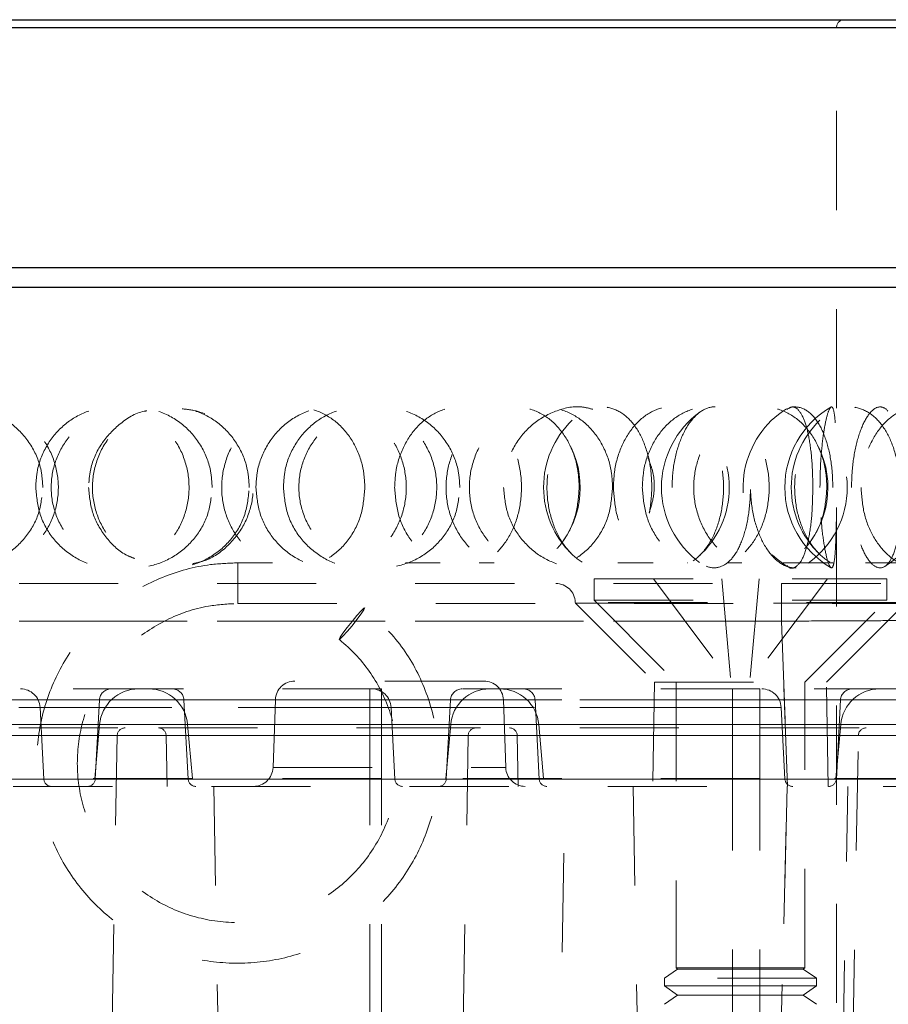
# Model space of a CAD drawing. Header units: inches. Extents: x 220 to 877, y 4 to 174.
# Tile 416 of 656: x 455.293 to 456.17, y 137.717 to 138.711. Entities that reach past the tile are written whole.
import ezdxf

# ---------------------------------------------------------------- set-up
doc = ezdxf.new("R2010")
doc.units = ezdxf.units.IN
doc.header["$LTSCALE"] = 0.5
doc.header["$MEASUREMENT"] = 0
doc.linetypes.add('HIDDEN', pattern=[0.225, 0.15, -0.075])
doc.layers.add('DSS-M-S', color=53, linetype='Continuous')
doc.layers.add('SVD-M-S', color=8, linetype='Continuous')

msp = doc.modelspace()

# ---------------------------------------------------------------- linework, layer by layer
at = {"layer": 'DSS-M-S', "linetype": 'Continuous', "lineweight": 25}
for p, q in [((454.18787, 138.71072), (456.20337, 138.71072)), ((454.17999, 138.70285), (456.21124, 138.70285)), ((453.65312, 138.46072), (456.73812, 138.46072)), ((453.63312, 138.44072), (456.75812, 138.44072))]:
    msp.add_line(p, q, dxfattribs=at)
at = {"layer": 'DSS-M-S', "linetype": 'HIDDEN', "lineweight": 18}
for p, q in [((456.11706, 138.70285), (454.27418, 138.70285)), ((456.21124, 138.70285), (454.43044, 138.70285)), ((456.36706, 138.70285), (454.52418, 138.70285)), ((456.21124, 138.70285), (455.19562, 138.70285)), ((456.46124, 138.70285), (455.44562, 138.70285)), ((456.11749, 134.7186), (456.11749, 138.70285)), ((456.75812, 138.44072), (453.88489, 138.44072)), ((456.25768, 138.44072), (454.13355, 138.44072)), ((456.50768, 138.44072), (454.38355, 138.44072)), ((456.75812, 138.44072), (455.19562, 138.44072)), ((457.00812, 138.44072), (455.44562, 138.44072)), ((456.05241, 138.17085), (456.05753, 138.16634)), ((456.05753, 138.16634), (456.06713, 138.15943))]:
    msp.add_line(p, q, dxfattribs=at)
for centre, radius, start, end in [((456.12537, 138.70285), 0.00787, 90, 180), ((456.15906, 138.23885), 0.09375, 120.36347, 180), ((456.03458, 138.23885), 0.09375, 125.68549, 180), ((456.11695, 138.23885), 0.09375, 122.22821, 216.89564), ((456.03458, 138.23885), 0.09375, 305.28656, 54.85423), ((456.11695, 138.23885), 0.09375, 301.91663, 58.05065), ((455.91554, 138.23885), 0.09375, 133.78804, 180), ((455.91554, 138.23885), 0.09375, 311.82247, 48.00766), ((456.16554, 138.23885), 0.09375, 133.78804, 180), ((455.76503, 138.23885), 0.09375, 324.82754, 34.34241), ((456.01503, 138.23885), 0.09375, 324.82754, 34.34241), ((455.91554, 138.23885), 0.09375, 180, 225.7375), ((456.03458, 138.23885), 0.09375, 180, 233.87911), ((456.15906, 138.23885), 0.09375, 180, 239.42004), ((456.16554, 138.23885), 0.09375, 180, 225.7375)]:
    msp.add_arc(centre, radius, start, end, dxfattribs=at)
for points, knots in [([(455.31641, 138.23885), (455.31552, 138.22986), (455.31375, 138.21189), (455.30001, 138.18795), (455.27978, 138.16948), (455.25424, 138.15849), (455.22628, 138.15646), (455.19914, 138.16397), (455.1762, 138.18029), (455.16022, 138.20333), (455.15287, 138.23012), (455.15454, 138.25749), (455.16476, 138.28258), (455.18249, 138.30299), (455.20616, 138.31658), (455.23349, 138.32162), (455.26142, 138.31717), (455.28653, 138.30353), (455.30539, 138.28237), (455.31509, 138.25947), (455.31604, 138.24457), (455.31641, 138.23885)], [0, 0, 0, 0, 0.052216, 0.104411, 0.157057, 0.210861, 0.26571, 0.321084, 0.376266, 0.43058, 0.483678, 0.535776, 0.58758, 0.639918, 0.693337, 0.74789, 0.803169, 0.858494, 0.913147, 0.966643, 1, 1, 1, 1]), ([(455.17726, 138.23885), (455.17812, 138.22957), (455.17985, 138.21101), (455.1934, 138.18635), (455.21341, 138.16789), (455.23812, 138.1578), (455.26429, 138.15688), (455.28917, 138.16483), (455.31033, 138.18067), (455.3256, 138.20297), (455.33309, 138.22961), (455.33151, 138.25772), (455.32076, 138.28387), (455.30211, 138.30468), (455.27814, 138.31763), (455.25198, 138.32152), (455.2266, 138.31635), (455.20439, 138.30292), (455.18758, 138.28252), (455.17857, 138.25997), (455.17763, 138.2449), (455.17726, 138.23885)], [0, 0, 0, 0, 0.055225, 0.11047, 0.165214, 0.218636, 0.270798, 0.322373, 0.37429, 0.427286, 0.4816, 0.536923, 0.592546, 0.647628, 0.701503, 0.754023, 0.805689, 0.857398, 0.909992, 0.963889, 1, 1, 1, 1]), ([(455.30918, 138.23885), (455.31008, 138.22957), (455.31187, 138.21101), (455.32588, 138.18635), (455.34639, 138.16789), (455.37145, 138.1578), (455.39765, 138.15688), (455.42226, 138.16483), (455.44295, 138.18067), (455.45776, 138.20297), (455.46497, 138.22961), (455.46346, 138.25772), (455.45307, 138.28387), (455.43495, 138.30468), (455.4114, 138.31763), (455.38537, 138.32152), (455.3598, 138.31635), (455.33717, 138.30292), (455.31988, 138.28252), (455.31054, 138.25997), (455.30957, 138.2449), (455.30918, 138.23885)], [0, 0, 0, 0, 0.055225, 0.11047, 0.165214, 0.218636, 0.270798, 0.322373, 0.37429, 0.427286, 0.4816, 0.536923, 0.592546, 0.647628, 0.701503, 0.754023, 0.805689, 0.857398, 0.909992, 0.963889, 1, 1, 1, 1]), ([(455.48732, 138.23885), (455.48646, 138.22986), (455.48475, 138.21189), (455.47144, 138.18795), (455.4517, 138.16948), (455.42653, 138.15849), (455.39865, 138.15646), (455.37124, 138.16397), (455.34781, 138.18029), (455.33135, 138.20333), (455.32374, 138.23012), (455.32547, 138.25749), (455.33604, 138.28258), (455.35426, 138.30299), (455.37835, 138.31658), (455.40587, 138.32162), (455.43364, 138.31717), (455.45831, 138.30353), (455.47666, 138.28237), (455.48604, 138.25947), (455.48696, 138.24457), (455.48732, 138.23885)], [0, 0, 0, 0, 0.052216, 0.104411, 0.157057, 0.210861, 0.26571, 0.321084, 0.376266, 0.43058, 0.483678, 0.535776, 0.58758, 0.639918, 0.693337, 0.74789, 0.803169, 0.858494, 0.913147, 0.966643, 1, 1, 1, 1]), ([(455.52475, 138.23885), (455.52385, 138.22957), (455.52205, 138.21101), (455.50796, 138.18635), (455.48725, 138.16789), (455.4618, 138.1578), (455.43503, 138.15688), (455.40974, 138.16483), (455.38834, 138.18067), (455.37297, 138.20297), (455.36546, 138.22961), (455.36703, 138.25772), (455.37784, 138.28387), (455.39664, 138.30468), (455.42093, 138.31763), (455.4476, 138.32152), (455.47365, 138.31635), (455.49657, 138.30292), (455.514, 138.28252), (455.52338, 138.25997), (455.52436, 138.2449), (455.52475, 138.23885)], [0, 0, 0, 0, 0.055225, 0.11047, 0.165214, 0.218636, 0.270798, 0.322373, 0.37429, 0.427286, 0.4816, 0.536923, 0.592546, 0.647628, 0.701503, 0.754023, 0.805689, 0.857398, 0.909992, 0.963889, 1, 1, 1, 1]), ([(455.64148, 138.23885), (455.64069, 138.22957), (455.63911, 138.21101), (455.62669, 138.18635), (455.60827, 138.16789), (455.58536, 138.1578), (455.56093, 138.15688), (455.53756, 138.16483), (455.51756, 138.18067), (455.50305, 138.20297), (455.49593, 138.22961), (455.49742, 138.25772), (455.50766, 138.28387), (455.52534, 138.30468), (455.54794, 138.31763), (455.57244, 138.32152), (455.59606, 138.31635), (455.61658, 138.30292), (455.63203, 138.28252), (455.64028, 138.25997), (455.64114, 138.2449), (455.64148, 138.23885)], [0, 0, 0, 0, 0.055225, 0.11047, 0.165214, 0.218636, 0.270798, 0.322373, 0.37429, 0.427286, 0.4816, 0.536923, 0.592546, 0.647628, 0.701503, 0.754023, 0.805689, 0.857398, 0.909992, 0.963889, 1, 1, 1, 1]), ([(455.53145, 138.23885), (455.53229, 138.22986), (455.53398, 138.21189), (455.54703, 138.18795), (455.56618, 138.16948), (455.59022, 138.15849), (455.61637, 138.15646), (455.64158, 138.16397), (455.66276, 138.18029), (455.67743, 138.20333), (455.68417, 138.23012), (455.68263, 138.25749), (455.67327, 138.28258), (455.65696, 138.30299), (455.63508, 138.31658), (455.60964, 138.32162), (455.58347, 138.31717), (455.5598, 138.30353), (455.54193, 138.28237), (455.5327, 138.25947), (455.53179, 138.24457), (455.53145, 138.23885)], [0, 0, 0, 0, 0.052216, 0.104411, 0.157057, 0.210861, 0.26571, 0.321084, 0.376266, 0.43058, 0.483678, 0.535776, 0.58758, 0.639918, 0.693337, 0.74789, 0.803169, 0.858494, 0.913147, 0.966643, 1, 1, 1, 1]), ([(455.55918, 138.23885), (455.56008, 138.22957), (455.56187, 138.21101), (455.57588, 138.18635), (455.59639, 138.16789), (455.62145, 138.1578), (455.64765, 138.15688), (455.67226, 138.16483), (455.69295, 138.18067), (455.70776, 138.20297), (455.71497, 138.22961), (455.71346, 138.25772), (455.70307, 138.28387), (455.68495, 138.30468), (455.6614, 138.31763), (455.63537, 138.32152), (455.6098, 138.31635), (455.58717, 138.30292), (455.56988, 138.28252), (455.56054, 138.25997), (455.55957, 138.2449), (455.55918, 138.23885)], [0, 0, 0, 0, 0.055225, 0.11047, 0.165214, 0.218636, 0.270798, 0.322373, 0.37429, 0.427286, 0.4816, 0.536923, 0.592546, 0.647628, 0.701503, 0.754023, 0.805689, 0.857398, 0.909992, 0.963889, 1, 1, 1, 1]), ([(455.73732, 138.23885), (455.73646, 138.22986), (455.73475, 138.21189), (455.72144, 138.18795), (455.7017, 138.16948), (455.67653, 138.15849), (455.64865, 138.15646), (455.62124, 138.16397), (455.59781, 138.18029), (455.58135, 138.20333), (455.57374, 138.23012), (455.57547, 138.25749), (455.58604, 138.28258), (455.60426, 138.30299), (455.62835, 138.31658), (455.65587, 138.32162), (455.68364, 138.31717), (455.70831, 138.30353), (455.72666, 138.28237), (455.73604, 138.25947), (455.73696, 138.24457), (455.73732, 138.23885)], [0, 0, 0, 0, 0.052216, 0.104411, 0.157057, 0.210861, 0.26571, 0.321084, 0.376266, 0.43058, 0.483678, 0.535776, 0.58758, 0.639918, 0.693337, 0.74789, 0.803169, 0.858494, 0.913147, 0.966643, 1, 1, 1, 1]), ([(455.67147, 138.23885), (455.67224, 138.22957), (455.67379, 138.21101), (455.68584, 138.18635), (455.70331, 138.16789), (455.72438, 138.1578), (455.74608, 138.15688), (455.76616, 138.16483), (455.78281, 138.18067), (455.79458, 138.20297), (455.80028, 138.22961), (455.79909, 138.25772), (455.79087, 138.28387), (455.7764, 138.30468), (455.75734, 138.31763), (455.73595, 138.32152), (455.71462, 138.31635), (455.69548, 138.30292), (455.68069, 138.28252), (455.67264, 138.25997), (455.6718, 138.2449), (455.67147, 138.23885)], [0, 0, 0, 0, 0.055225, 0.11047, 0.165214, 0.218636, 0.270798, 0.322373, 0.37429, 0.427286, 0.4816, 0.536923, 0.592546, 0.647628, 0.701503, 0.754023, 0.805689, 0.857398, 0.909992, 0.963889, 1, 1, 1, 1]), ([(455.85779, 138.23885), (455.85711, 138.22986), (455.85576, 138.21189), (455.84518, 138.18795), (455.82934, 138.16948), (455.80889, 138.15849), (455.7859, 138.15646), (455.76297, 138.16397), (455.74311, 138.18029), (455.72901, 138.20333), (455.72245, 138.23012), (455.72395, 138.25749), (455.73304, 138.28258), (455.74859, 138.30299), (455.76895, 138.31658), (455.79189, 138.32162), (455.8147, 138.31717), (455.83467, 138.30353), (455.84934, 138.28237), (455.85677, 138.25947), (455.8575, 138.24457), (455.85779, 138.23885)], [0, 0, 0, 0, 0.052216, 0.104411, 0.157057, 0.210861, 0.26571, 0.321084, 0.376266, 0.43058, 0.483678, 0.535776, 0.58758, 0.639918, 0.693337, 0.74789, 0.803169, 0.858494, 0.913147, 0.966643, 1, 1, 1, 1]), ([(455.89148, 138.23885), (455.89069, 138.22957), (455.88911, 138.21101), (455.87669, 138.18635), (455.85827, 138.16789), (455.83536, 138.1578), (455.81093, 138.15688), (455.78756, 138.16483), (455.76756, 138.18067), (455.75305, 138.20297), (455.74593, 138.22961), (455.74742, 138.25772), (455.75766, 138.28387), (455.77534, 138.30468), (455.79794, 138.31763), (455.82244, 138.32152), (455.84606, 138.31635), (455.86658, 138.30292), (455.88203, 138.28252), (455.89028, 138.25997), (455.89114, 138.2449), (455.89148, 138.23885)], [0, 0, 0, 0, 0.055225, 0.11047, 0.165214, 0.218636, 0.270798, 0.322373, 0.37429, 0.427286, 0.4816, 0.536923, 0.592546, 0.647628, 0.701503, 0.754023, 0.805689, 0.857398, 0.909992, 0.963889, 1, 1, 1, 1]), ([(455.87137, 138.31771), (455.8675, 138.31868), (455.85521, 138.32177), (455.83341, 138.31685), (455.80982, 138.30361), (455.79192, 138.28234), (455.7827, 138.25947), (455.78179, 138.24457), (455.78145, 138.23885)], [0, 0, 0, 0, 0.0917074, 0.290863, 0.4901862, 0.6870894, 0.8798223, 1, 1, 1, 1]), ([(455.93112, 138.23885), (455.93058, 138.22957), (455.92949, 138.21101), (455.92089, 138.18635), (455.90793, 138.16789), (455.89152, 138.1578), (455.87367, 138.15688), (455.85625, 138.16483), (455.8411, 138.18067), (455.82998, 138.20297), (455.82447, 138.22961), (455.82563, 138.25772), (455.83353, 138.28387), (455.84703, 138.30468), (455.86403, 138.31763), (455.88212, 138.32152), (455.89923, 138.31635), (455.91381, 138.30292), (455.9246, 138.28252), (455.9303, 138.25997), (455.93089, 138.2449), (455.93112, 138.23885)], [0, 0, 0, 0, 0.0552249, 0.1104704, 0.165214, 0.2186361, 0.2707982, 0.3223731, 0.3742905, 0.4272857, 0.4816, 0.5369225, 0.5925461, 0.647628, 0.7015034, 0.7540234, 0.805689, 0.857398, 0.9099917, 0.9638893, 1, 1, 1, 1]), ([(455.89227, 138.23885), (455.89292, 138.22986), (455.89422, 138.21189), (455.90425, 138.18795), (455.91879, 138.16948), (455.9368, 138.15849), (455.95603, 138.15646), (455.97421, 138.16397), (455.98921, 138.18029), (455.99944, 138.20333), (456.00409, 138.23012), (456.00303, 138.25749), (455.99655, 138.28258), (455.98513, 138.30299), (455.96956, 138.31658), (455.95112, 138.32162), (455.93178, 138.31717), (455.91397, 138.30353), (455.90034, 138.28237), (455.89324, 138.25947), (455.89254, 138.24457), (455.89227, 138.23885)], [0, 0, 0, 0, 0.052216, 0.104411, 0.157057, 0.210861, 0.26571, 0.321084, 0.376266, 0.43058, 0.483678, 0.535776, 0.58758, 0.639918, 0.693337, 0.74789, 0.803169, 0.858494, 0.913147, 0.966643, 1, 1, 1, 1]), ([(455.92147, 138.23885), (455.92224, 138.22957), (455.92379, 138.21101), (455.93584, 138.18635), (455.95331, 138.16789), (455.97438, 138.1578), (455.99608, 138.15688), (456.01616, 138.16483), (456.03281, 138.18067), (456.04458, 138.20297), (456.05028, 138.22961), (456.04909, 138.25772), (456.04087, 138.28387), (456.0264, 138.30468), (456.00734, 138.31763), (455.98595, 138.32152), (455.96462, 138.31635), (455.94548, 138.30292), (455.93069, 138.28252), (455.92264, 138.25997), (455.9218, 138.2449), (455.92147, 138.23885)], [0, 0, 0, 0, 0.055225, 0.11047, 0.165214, 0.218636, 0.270798, 0.322373, 0.37429, 0.427286, 0.4816, 0.536923, 0.592546, 0.647628, 0.701503, 0.754023, 0.805689, 0.857398, 0.909992, 0.963889, 1, 1, 1, 1]), ([(455.95147, 138.23885), (455.95199, 138.22957), (455.95303, 138.21101), (455.96104, 138.18635), (455.97244, 138.16789), (455.98588, 138.1578), (455.99933, 138.15688), (456.01141, 138.16483), (456.02113, 138.18067), (456.02785, 138.20297), (456.03104, 138.22961), (456.03038, 138.25772), (456.02575, 138.28387), (456.01742, 138.30468), (456.00615, 138.31763), (455.9931, 138.32152), (455.9797, 138.31635), (455.96735, 138.30292), (455.95763, 138.28252), (455.95226, 138.25997), (455.9517, 138.2449), (455.95147, 138.23885)], [0, 0, 0, 0, 0.055225, 0.11047, 0.165214, 0.218636, 0.270798, 0.322373, 0.37429, 0.427286, 0.4816, 0.536923, 0.592546, 0.647628, 0.701503, 0.754023, 0.805689, 0.857398, 0.909992, 0.963889, 1, 1, 1, 1]), ([(456.10779, 138.23885), (456.10711, 138.22986), (456.10576, 138.21189), (456.09518, 138.18795), (456.07934, 138.16948), (456.05889, 138.15849), (456.0359, 138.15646), (456.01297, 138.16397), (455.99311, 138.18029), (455.97901, 138.20333), (455.97245, 138.23012), (455.97395, 138.25749), (455.98304, 138.28258), (455.99859, 138.30299), (456.01895, 138.31658), (456.04189, 138.32162), (456.0647, 138.31717), (456.08467, 138.30353), (456.09934, 138.28237), (456.10677, 138.25947), (456.1075, 138.24457), (456.10779, 138.23885)], [0, 0, 0, 0, 0.052216, 0.104411, 0.157057, 0.210861, 0.26571, 0.321084, 0.376266, 0.43058, 0.483678, 0.535776, 0.58758, 0.639918, 0.693337, 0.74789, 0.803169, 0.858494, 0.913147, 0.966643, 1, 1, 1, 1]), ([(456.11376, 138.23885), (456.11338, 138.22986), (456.11262, 138.21189), (456.10661, 138.18795), (456.09741, 138.16948), (456.08521, 138.15849), (456.0711, 138.15646), (456.05661, 138.16397), (456.04374, 138.18029), (456.03445, 138.20333), (456.03007, 138.23012), (456.03107, 138.25749), (456.03711, 138.28258), (456.04732, 138.30299), (456.06042, 138.31658), (456.07481, 138.32162), (456.08872, 138.31717), (456.10053, 138.30353), (456.10898, 138.28237), (456.11319, 138.25947), (456.1136, 138.24457), (456.11376, 138.23885)], [0, 0, 0, 0, 0.052216, 0.104411, 0.157057, 0.210861, 0.26571, 0.321084, 0.376266, 0.43058, 0.483678, 0.535776, 0.58758, 0.639918, 0.693337, 0.74789, 0.803169, 0.858494, 0.913147, 0.966643, 1, 1, 1, 1]), ([(456.06745, 138.31749), (456.06933, 138.31868), (456.07398, 138.32161), (456.08073, 138.31614), (456.08685, 138.30298), (456.09112, 138.28251), (456.09328, 138.25997), (456.0935, 138.2449), (456.09359, 138.23885)], [0, 0, 0, 0, 0.124476, 0.308374, 0.492426, 0.679626, 0.871468, 1, 1, 1, 1]), ([(456.18112, 138.23885), (456.18058, 138.22957), (456.17949, 138.21101), (456.17089, 138.18635), (456.15793, 138.16789), (456.14152, 138.1578), (456.12367, 138.15688), (456.10625, 138.16483), (456.0911, 138.18067), (456.07998, 138.20297), (456.07447, 138.22961), (456.07563, 138.25772), (456.08353, 138.28387), (456.09703, 138.30468), (456.11403, 138.31763), (456.13212, 138.32152), (456.14923, 138.31635), (456.16381, 138.30292), (456.1746, 138.28252), (456.1803, 138.25997), (456.18089, 138.2449), (456.18112, 138.23885)], [0, 0, 0, 0, 0.0552249, 0.1104704, 0.165214, 0.2186361, 0.2707982, 0.3223731, 0.3742905, 0.4272857, 0.4816, 0.5369225, 0.5925461, 0.647628, 0.7015034, 0.7540234, 0.805689, 0.857398, 0.9099917, 0.9638893, 1, 1, 1, 1]), ([(456.10079, 138.23885), (456.10096, 138.22957), (456.10131, 138.21101), (456.10388, 138.18635), (456.10726, 138.16789), (456.11074, 138.1578), (456.11361, 138.15688), (456.1156, 138.16483), (456.11672, 138.18067), (456.11721, 138.20297), (456.11735, 138.22961), (456.11732, 138.25772), (456.11709, 138.28387), (456.11635, 138.30468), (456.11482, 138.31763), (456.11236, 138.32152), (456.1092, 138.31635), (456.10579, 138.30292), (456.1028, 138.28252), (456.10105, 138.25997), (456.10086, 138.2449), (456.10079, 138.23885)], [0, 0, 0, 0, 0.055225, 0.11047, 0.165214, 0.218636, 0.270798, 0.322373, 0.37429, 0.427286, 0.4816, 0.536923, 0.592546, 0.647628, 0.701503, 0.754023, 0.805689, 0.857398, 0.909992, 0.963889, 1, 1, 1, 1]), ([(456.13263, 138.23885), (456.13298, 138.22986), (456.13367, 138.21189), (456.13893, 138.18795), (456.14637, 138.16948), (456.15522, 138.15849), (456.16421, 138.15646), (456.17222, 138.16397), (456.17843, 138.18029), (456.18245, 138.20333), (456.18422, 138.23012), (456.18382, 138.25749), (456.18133, 138.28258), (456.17678, 138.30299), (456.17021, 138.31658), (456.16196, 138.32162), (456.1528, 138.31717), (456.14393, 138.30353), (456.1369, 138.28237), (456.13315, 138.25947), (456.13277, 138.24457), (456.13263, 138.23885)], [0, 0, 0, 0, 0.052216, 0.104411, 0.157057, 0.210861, 0.26571, 0.321084, 0.376266, 0.43058, 0.483678, 0.535776, 0.58758, 0.639918, 0.693337, 0.74789, 0.803169, 0.858494, 0.913147, 0.966643, 1, 1, 1, 1]), ([(456.22748, 138.30788), (456.22481, 138.3105), (456.21707, 138.31809), (456.20101, 138.32137), (456.18181, 138.31724), (456.16397, 138.30351), (456.15034, 138.28237), (456.14324, 138.25947), (456.14254, 138.24457), (456.14227, 138.23885)], [0, 0, 0, 0, 0.085584, 0.248251, 0.413082, 0.578052, 0.741019, 0.900535, 1, 1, 1, 1]), ([(455.42132, 138.31606), (455.42042, 138.31593), (455.41012, 138.31446), (455.39278, 138.30292), (455.37361, 138.28253), (455.36389, 138.25945), (455.36293, 138.24456), (455.36256, 138.23885)], [0, 0, 0, 0, 0.026296, 0.299983, 0.570348, 0.834986, 1, 1, 1, 1]), ([(455.46786, 138.16187), (455.47238, 138.16286), (455.48618, 138.16589), (455.50546, 138.18059), (455.52214, 138.20325), (455.52977, 138.23015), (455.52803, 138.25746), (455.51741, 138.28264), (455.499, 138.30277), (455.47781, 138.3156), (455.46278, 138.31746), (455.4569, 138.31819)], [0, 0, 0, 0, 0.0619672, 0.1892731, 0.3145754, 0.4370741, 0.5572647, 0.6767785, 0.7975244, 0.920763, 1, 1, 1, 1]), ([(455.92851, 138.21334), (455.93021, 138.21896), (455.93446, 138.23304), (455.93356, 138.25307), (455.9286, 138.26493), (455.92702, 138.2687)], [0, 0, 0, 0, 0.311898, 0.780816, 1, 1, 1, 1]), ([(455.36256, 138.23885), (455.36343, 138.22983), (455.36519, 138.21181), (455.37921, 138.18828), (455.39459, 138.1726), (455.40613, 138.1682), (455.4092, 138.16703)], [0, 0, 0, 0, 0.296405, 0.592696, 0.891543, 1, 1, 1, 1]), ([(455.78145, 138.23885), (455.78229, 138.22986), (455.78398, 138.21188), (455.79702, 138.18798), (455.81621, 138.16935), (455.8401, 138.15898), (455.85961, 138.15576), (455.86943, 138.15899), (455.87109, 138.15954)], [0, 0, 0, 0, 0.188609, 0.377146, 0.567308, 0.761653, 0.959773, 1, 1, 1, 1]), ([(456.09359, 138.23885), (456.09339, 138.22957), (456.09298, 138.211), (456.08968, 138.18639), (456.08444, 138.16776), (456.07737, 138.15827), (456.0713, 138.15599), (456.06798, 138.15936), (456.06744, 138.15992)], [0, 0, 0, 0, 0.196456, 0.392986, 0.58773, 0.777772, 0.963333, 1, 1, 1, 1]), ([(456.14227, 138.23885), (456.14292, 138.22986), (456.14422, 138.21189), (456.15425, 138.18794), (456.16878, 138.16951), (456.18685, 138.15839), (456.20584, 138.15686), (456.22019, 138.16108), (456.22628, 138.16817), (456.22753, 138.16962)], [0, 0, 0, 0, 0.155712, 0.311365, 0.468361, 0.628809, 0.792374, 0.957506, 1, 1, 1, 1])]:
    msp.add_open_spline(points, degree=3, knots=knots, dxfattribs=at)
at = {"layer": 'SVD-M-S', "linetype": 'HIDDEN', "lineweight": 18}
for p, q in [((455.54816, 138.16272), (455.5132, 138.16272)), ((455.5132, 138.16261), (455.5132, 138.12183)), ((455.71751, 138.16272), (455.68242, 138.16272)), ((455.7718, 138.16272), (455.75696, 138.16272)), ((455.93248, 138.16272), (455.89673, 138.16272)), ((455.96751, 138.16272), (455.96707, 138.16272)), ((456.0218, 138.16272), (456.00696, 138.16272)), ((456.1141, 138.16272), (456.06363, 138.16272)), ((456.18248, 138.16272), (456.14673, 138.16272)), ((453.89235, 138.14183), (456.06205, 138.14183)), ((455.87287, 138.14658), (456.16814, 138.14658)), ((455.87287, 138.14658), (455.87287, 138.12493)), ((455.93271, 138.14658), (456.01106, 138.04225)), ((456.00161, 138.14658), (456.01106, 138.04225)), ((456.0394, 138.14658), (456.02995, 138.04225)), ((456.1083, 138.14658), (456.02995, 138.04225)), ((456.06205, 138.10383), (456.06205, 138.14183)), ((456.06205, 138.14183), (456.21943, 138.14183)), ((456.06205, 138.14183), (456.06205, 138.10383)), ((456.16814, 138.12493), (456.16814, 138.14658)), ((455.5132, 138.12172), (457.00812, 138.12172)), ((455.85384, 138.12283), (455.85387, 138.12214)), ((455.85387, 138.12214), (456.18714, 138.12214)), ((455.85387, 138.12214), (455.93376, 138.04225)), ((456.18716, 138.12283), (455.85571, 138.12283)), ((456.18716, 138.12283), (455.85571, 138.12283)), ((455.87287, 138.12493), (456.16814, 138.12493)), ((455.87287, 138.12493), (455.95554, 138.04225)), ((456.08546, 138.04225), (456.16814, 138.12493)), ((456.10725, 138.04225), (456.18714, 138.12214)), ((455.63341, 138.10948), (455.63761, 138.11414)), ((455.63761, 138.1111), (455.63341, 138.10551)), ((455.63761, 138.11414), (455.64042, 138.11687)), ((455.64042, 138.11523), (455.63761, 138.1111)), ((455.64141, 138.11725), (455.64042, 138.11523)), ((455.64042, 138.11687), (455.64141, 138.11725)), ((456.06205, 138.10383), (453.89235, 138.10383)), ((453.89235, 138.10383), (456.06205, 138.10383)), ((455.62351, 138.09738), (455.62846, 138.10359)), ((455.62846, 138.10359), (455.63341, 138.10948)), ((455.63341, 138.10551), (455.62846, 138.0993)), ((456.06787, 137.9371), (456.06205, 138.10383)), ((456.06205, 138.10383), (456.06787, 137.9371)), ((455.6165, 138.08766), (455.61931, 138.09179)), ((455.61931, 138.09179), (455.62351, 138.09738)), ((455.62351, 138.09341), (455.61931, 138.08875)), ((455.62846, 138.0993), (455.62351, 138.09341)), ((455.61551, 138.08564), (455.6165, 138.08766)), ((455.6165, 138.08602), (455.61551, 138.08564)), ((455.61931, 138.08875), (455.6165, 138.08602)), ((455.76156, 138.0434), (455.57078, 138.0434)), ((455.93376, 138.04225), (455.93192, 137.9371)), ((455.93376, 138.04225), (456.10725, 138.04225)), ((455.95554, 138.04225), (455.95554, 137.75398)), ((456.08546, 137.75398), (456.08546, 138.04225)), ((456.10909, 137.9371), (456.10725, 138.04225)), ((455.44705, 138.03553), (455.29216, 138.03553)), ((455.6583, 138.03553), (455.44705, 138.03553)), ((455.64649, 137.99959), (455.64649, 138.03553)), ((455.64649, 138.03553), (455.64649, 137.99959)), ((455.64649, 138.02433), (455.64649, 138.03553)), ((455.64649, 138.03553), (455.64649, 138.02433)), ((455.64649, 138.03553), (455.64649, 138.01687)), ((455.6583, 138.03553), (455.6583, 137.99959)), ((455.6583, 137.99959), (455.6583, 138.03553)), ((455.6583, 138.03553), (455.6583, 138.02433)), ((455.6583, 138.02433), (455.6583, 138.03553)), ((455.6583, 138.01687), (455.6583, 138.03553)), ((456.04019, 138.03553), (455.6583, 138.03553)), ((456.01263, 137.99959), (456.01263, 138.03553)), ((456.01263, 137.99959), (456.01263, 138.03553)), ((456.01263, 138.01687), (456.01263, 138.03553)), ((456.01263, 138.03553), (456.01263, 138.02433)), ((456.01263, 138.02433), (456.01263, 138.03553)), ((456.04019, 138.03553), (456.04019, 137.99959)), ((456.04019, 137.99959), (456.04019, 138.03553)), ((456.04019, 137.99959), (456.04019, 138.03553)), ((456.04019, 137.99959), (456.04019, 138.03553)), ((456.04019, 138.02433), (456.04019, 138.03553)), ((456.19508, 138.03553), (456.04019, 138.03553)), ((456.04019, 138.03553), (456.04019, 138.02433)), ((456.04019, 138.01687), (456.04019, 138.03553)), ((456.04019, 138.02433), (456.04019, 138.03553)), ((456.04019, 138.03553), (456.04019, 138.02433)), ((456.04019, 138.01687), (456.04019, 138.03553)), ((454.66224, 138.02433), (455.64649, 138.02433)), ((455.64649, 138.02433), (454.66224, 138.02433)), ((455.29216, 138.02433), (455.45885, 138.02433)), ((455.3735, 138.02433), (455.29216, 138.02433)), ((455.3735, 138.02433), (455.36932, 137.94456)), ((455.6583, 138.02433), (455.3735, 138.02433)), ((455.45885, 138.02433), (455.46303, 137.94456)), ((455.45885, 138.02433), (455.6583, 138.02433)), ((455.55111, 138.0244), (455.54873, 137.9561)), ((455.78123, 138.0244), (455.55111, 138.0244)), ((455.64649, 138.02433), (455.72783, 138.02433)), ((455.64649, 138.02433), (455.64649, 137.94456)), ((455.81318, 138.02433), (455.64649, 138.02433)), ((455.64649, 138.02433), (455.64649, 137.94456)), ((455.6583, 138.02433), (455.6583, 137.94456)), ((455.6583, 138.02433), (455.6583, 137.94456)), ((455.6583, 138.02433), (456.04019, 138.02433)), ((456.04019, 138.02433), (455.6583, 138.02433)), ((455.72783, 138.02433), (455.72365, 137.94456)), ((455.72783, 138.02433), (456.01263, 138.02433)), ((455.78362, 137.9561), (455.78123, 138.0244)), ((456.01263, 138.02433), (455.81318, 138.02433)), ((455.81318, 138.02433), (455.81736, 137.94456)), ((456.01263, 138.02433), (456.01263, 137.94456)), ((456.01263, 138.02433), (456.04019, 138.02433)), ((456.04019, 138.02433), (456.01263, 138.02433)), ((456.01263, 138.02433), (456.01263, 137.94456)), ((456.04019, 138.02433), (456.20688, 138.02433)), ((456.04019, 138.02433), (456.04019, 137.94456)), ((456.12153, 138.02433), (456.04019, 138.02433)), ((456.04019, 138.02433), (456.04019, 137.94456)), ((456.20688, 138.02433), (456.04019, 138.02433)), ((456.04019, 138.02433), (456.04019, 137.94456)), ((456.04019, 138.02433), (456.12153, 138.02433)), ((456.04019, 138.02433), (456.04019, 137.94456)), ((456.12153, 138.02433), (456.11735, 137.94456)), ((455.64649, 138.01687), (454.66224, 138.01687)), ((455.29216, 138.01687), (455.31357, 138.01687)), ((455.31357, 138.01687), (455.31736, 137.94456)), ((455.31357, 138.01687), (455.6583, 138.01687)), ((455.6679, 138.01687), (455.64649, 138.01687)), ((455.64649, 138.01687), (455.64649, 137.94456)), ((455.6583, 138.01687), (455.6583, 137.94456)), ((455.6583, 138.01687), (456.04019, 138.01687)), ((456.01263, 138.01687), (455.6679, 138.01687)), ((455.6679, 138.01687), (455.67169, 137.94456)), ((456.04019, 138.01687), (456.01263, 138.01687)), ((456.01263, 138.01687), (456.01263, 137.94456)), ((456.04019, 138.01687), (456.0616, 138.01687)), ((456.04019, 138.01687), (456.04019, 137.94456)), ((456.0616, 138.01687), (456.04019, 138.01687)), ((456.04019, 138.01687), (456.04019, 137.94456)), ((456.0616, 138.01687), (456.06539, 137.94456)), ((455.64649, 137.99959), (454.66224, 137.99959)), ((454.66224, 137.99959), (455.64649, 137.99959)), ((455.46258, 137.99959), (455.29216, 137.99959)), ((455.29216, 137.99959), (455.37371, 137.99959)), ((455.29216, 137.99616), (455.433, 137.99616)), ((455.37371, 137.99959), (455.36893, 137.94498)), ((455.37371, 137.99959), (455.6583, 137.99959)), ((455.433, 137.99616), (455.6583, 137.99616)), ((455.46258, 137.99959), (455.46735, 137.94498)), ((455.6583, 137.99959), (455.46258, 137.99959)), ((455.64649, 137.99959), (455.81691, 137.99959)), ((455.64649, 137.99959), (455.64649, 137.94498)), ((455.72804, 137.99959), (455.64649, 137.99959)), ((455.64649, 137.99959), (455.64649, 137.94498)), ((455.64649, 137.99616), (455.64649, 137.98842)), ((455.64649, 137.99616), (455.64649, 137.98842)), ((455.6583, 137.99959), (455.6583, 137.94498)), ((455.6583, 137.99959), (455.6583, 137.94498)), ((456.04019, 137.99959), (455.6583, 137.99959)), ((455.6583, 137.99959), (456.04019, 137.99959)), ((455.6583, 137.99616), (455.6583, 137.98842)), ((455.6583, 137.99616), (455.6583, 137.98842)), ((455.6583, 137.99616), (456.04019, 137.99616)), ((455.72804, 137.99959), (455.72326, 137.94498)), ((456.01263, 137.99959), (455.72804, 137.99959)), ((455.81691, 137.99959), (456.01263, 137.99959)), ((455.81691, 137.99959), (455.82169, 137.94498)), ((456.01263, 137.99959), (456.01263, 137.94498)), ((456.04019, 137.99959), (456.01263, 137.99959)), ((456.01263, 137.99959), (456.04019, 137.99959)), ((456.01263, 137.99959), (456.01263, 137.94498)), ((456.01263, 137.99616), (456.01263, 137.98842)), ((456.01263, 137.99616), (456.01263, 137.98842)), ((456.04019, 137.99959), (456.04019, 137.94498)), ((456.21061, 137.99959), (456.04019, 137.99959)), ((456.04019, 137.99959), (456.12174, 137.99959)), ((456.04019, 137.99959), (456.04019, 137.94498)), ((456.04019, 137.99959), (456.21061, 137.99959)), ((456.04019, 137.99959), (456.04019, 137.94498)), ((456.12174, 137.99959), (456.04019, 137.99959)), ((456.04019, 137.99959), (456.04019, 137.94498)), ((456.04019, 137.99616), (456.04019, 137.98842)), ((456.04019, 137.99616), (456.18103, 137.99616)), ((456.04019, 137.99616), (456.04019, 137.98842)), ((456.04019, 137.99616), (456.04019, 137.98842)), ((456.04019, 137.99616), (456.04019, 137.98842)), ((456.12174, 137.99959), (456.11696, 137.94498)), ((455.64649, 137.98842), (454.66224, 137.98842)), ((454.66224, 137.98842), (455.64649, 137.98842)), ((455.44087, 137.98842), (455.29216, 137.98842)), ((455.29216, 137.98842), (455.39148, 137.98842)), ((455.35848, 136.09817), (455.39148, 137.98842)), ((455.39148, 137.98842), (455.6583, 137.98842)), ((455.44087, 137.98842), (455.44176, 137.9371)), ((455.6583, 137.98842), (455.44087, 137.98842)), ((455.64649, 136.09817), (455.64649, 137.98842)), ((455.74581, 137.98842), (455.64649, 137.98842)), ((455.64649, 137.98842), (455.7952, 137.98842)), ((455.64649, 137.98842), (455.64649, 137.9371)), ((455.6583, 137.98842), (455.6583, 137.9371)), ((455.6583, 136.09817), (455.6583, 137.98842)), ((456.04019, 137.98842), (455.6583, 137.98842)), ((455.6583, 137.98842), (456.04019, 137.98842)), ((455.71281, 136.09817), (455.74581, 137.98842)), ((456.01263, 137.98842), (455.74581, 137.98842)), ((455.7952, 137.98842), (456.01263, 137.98842)), ((455.7952, 137.98842), (455.79609, 137.9371)), ((456.01263, 136.47253), (456.01263, 137.98842)), ((456.04019, 137.98842), (456.01263, 137.98842)), ((456.01263, 137.98842), (456.04019, 137.98842)), ((456.01263, 137.98842), (456.01263, 137.9371)), ((456.04019, 137.98842), (456.04019, 137.9371)), ((456.1889, 137.98842), (456.04019, 137.98842)), ((456.04019, 137.98842), (456.13951, 137.98842)), ((456.04019, 136.47253), (456.04019, 137.98842)), ((456.04019, 137.98842), (456.1889, 137.98842)), ((456.04019, 137.98842), (456.04019, 137.9371)), ((456.13951, 137.98842), (456.04019, 137.98842)), ((456.04019, 136.47253), (456.04019, 137.98842)), ((456.11305, 136.47253), (456.13951, 137.98842)), ((455.54873, 137.9561), (455.78362, 137.9561)), ((454.66224, 137.94456), (455.64649, 137.94456)), ((455.64649, 137.94456), (454.66224, 137.94456)), ((454.66224, 137.94456), (455.64649, 137.94456)), ((455.46735, 137.94498), (455.29216, 137.94498)), ((455.46303, 137.94456), (455.29216, 137.94456)), ((455.29216, 137.94456), (455.36932, 137.94456)), ((455.31736, 137.94456), (455.29216, 137.94456)), ((455.6583, 137.94456), (455.31736, 137.94456)), ((455.36932, 137.94456), (455.6583, 137.94456)), ((455.6583, 137.94456), (455.46303, 137.94456)), ((455.6583, 137.94498), (455.46735, 137.94498)), ((455.64649, 137.94456), (455.67169, 137.94456)), ((455.64649, 137.94456), (455.64649, 137.9371)), ((455.72365, 137.94456), (455.64649, 137.94456)), ((455.64649, 137.9371), (455.64649, 137.94456)), ((455.64649, 137.9371), (455.64649, 137.94456)), ((455.64649, 137.94456), (455.81736, 137.94456)), ((456.04019, 137.94498), (455.6583, 137.94498)), ((455.6583, 137.9371), (455.6583, 137.94456)), ((455.6583, 137.94456), (455.6583, 137.9371)), ((455.6583, 137.9371), (455.6583, 137.94456)), ((456.04019, 137.94456), (455.6583, 137.94456)), ((455.6583, 137.94456), (456.04019, 137.94456)), ((456.04019, 137.94456), (455.6583, 137.94456)), ((455.67169, 137.94456), (456.01263, 137.94456)), ((456.01263, 137.94456), (455.72365, 137.94456)), ((455.81736, 137.94456), (456.01263, 137.94456)), ((456.01263, 137.94456), (456.04019, 137.94456)), ((456.01263, 137.94456), (456.01263, 137.9371)), ((456.01263, 137.94456), (456.01263, 137.9371)), ((456.04019, 137.94456), (456.01263, 137.94456)), ((456.01263, 137.94456), (456.04019, 137.94456)), ((456.01263, 137.9371), (456.01263, 137.94456)), ((456.21539, 137.94498), (456.04019, 137.94498)), ((456.21106, 137.94456), (456.04019, 137.94456)), ((456.04019, 137.9371), (456.04019, 137.94456)), ((456.04019, 137.94456), (456.11735, 137.94456)), ((456.04019, 137.94456), (456.04019, 137.9371)), ((456.06539, 137.94456), (456.04019, 137.94456)), ((456.04019, 137.9371), (456.04019, 137.94456)), ((456.04019, 137.94456), (456.21106, 137.94456)), ((456.04019, 137.9371), (456.04019, 137.94456)), ((456.11735, 137.94456), (456.04019, 137.94456)), ((456.04019, 137.94456), (456.04019, 137.9371)), ((456.04019, 137.94456), (456.06539, 137.94456)), ((456.04019, 137.94456), (456.04019, 137.9371)), ((453.88653, 137.9371), (456.06787, 137.9371)), ((453.88658, 137.9371), (456.06782, 137.9371)), ((455.48901, 137.9371), (455.51636, 136.37003)), ((455.81599, 136.37003), (455.84334, 137.9371)), ((455.91224, 137.9371), (455.91705, 137.66151)), ((456.01707, 135.99906), (456.06782, 137.9371)), ((456.06782, 137.9371), (456.01707, 135.99906)), ((456.2646, 137.9371), (456.06787, 137.9371)), ((456.12396, 137.66151), (456.12877, 137.9371)), ((455.95554, 137.75398), (456.0205, 137.75398)), ((455.95554, 137.75398), (455.95712, 137.75288)), ((456.0205, 137.75398), (456.08546, 137.75398)), ((456.08389, 137.75288), (456.08546, 137.75398)), ((455.95712, 137.75288), (455.94373, 137.74351)), ((456.09728, 137.74351), (455.94373, 137.74351)), ((455.94373, 137.74351), (455.94373, 137.73601)), ((455.95712, 137.75288), (456.0205, 137.75288)), ((456.0205, 137.75288), (456.08389, 137.75288)), ((456.09728, 137.74351), (456.08389, 137.75288)), ((456.09728, 137.73601), (456.09728, 137.74351)), ((455.94373, 137.73601), (456.0205, 137.73601)), ((455.94373, 137.73601), (455.95712, 137.72664)), ((456.0205, 137.73601), (456.09728, 137.73601)), ((456.08389, 137.72664), (456.09728, 137.73601)), ((455.95712, 137.72664), (455.94373, 137.71726)), ((455.95712, 137.72664), (456.0205, 137.72664)), ((456.0205, 137.72664), (456.08389, 137.72664)), ((456.09728, 137.71726), (456.08389, 137.72664))]:
    msp.add_line(p, q, dxfattribs=at)
for centre, radius, start, end in [((455.83417, 138.12214), 0.01969, 2, 90), ((455.57078, 138.02372), 0.01969, 90, 178), ((455.76156, 138.02372), 0.01969, 2, 90), ((455.29391, 138.01584), 0.01969, 3, 90), ((455.3853, 138.02372), 0.01181, 90, 177), ((455.41293, 137.99616), 0.03937, 90, 175), ((455.42336, 137.99616), 0.03937, 5, 90), ((455.44705, 138.02372), 0.01181, 3, 90), ((455.64824, 138.01584), 0.01969, 3, 90), ((455.73963, 138.02372), 0.01181, 90, 177), ((455.76726, 137.99616), 0.03937, 90, 175), ((455.77769, 137.99616), 0.03937, 5, 90), ((455.80138, 138.02372), 0.01181, 3, 90), ((456.04194, 138.01584), 0.01969, 3, 90), ((456.13333, 138.02372), 0.01181, 90, 177), ((456.16096, 137.99616), 0.03937, 90, 175), ((455.39935, 137.98828), 0.00787, 90, 179), ((455.433, 137.98828), 0.00787, 1, 90), ((455.75368, 137.98828), 0.00787, 90, 179), ((455.78733, 137.98828), 0.00787, 1, 90), ((456.14738, 137.98828), 0.00787, 90, 179), ((455.52905, 137.95679), 0.01969, 270, 358), ((455.80329, 137.95679), 0.01969, 182, 270), ((455.32522, 137.94498), 0.00787, 183, 270), ((455.36146, 137.94498), 0.00787, 270, 357), ((455.47089, 137.94498), 0.00787, 183, 270), ((455.67955, 137.94498), 0.00787, 183, 270), ((455.71579, 137.94498), 0.00787, 270, 357), ((455.82522, 137.94498), 0.00787, 183, 270), ((456.07325, 137.94498), 0.00787, 183, 270), ((456.10949, 137.94498), 0.00787, 270, 357)]:
    msp.add_arc(centre, radius, start, end, dxfattribs=at)
for points, knots in [([(455.5132, 138.16272), (455.504, 138.16235), (455.47807, 138.16129), (455.43637, 138.14984), (455.39204, 138.12541), (455.35509, 138.09071), (455.32784, 138.04808), (455.31196, 138.00008), (455.30841, 137.94969), (455.31741, 137.89997), (455.3384, 137.85399), (455.37009, 137.81454), (455.41055, 137.78405), (455.45729, 137.76437), (455.50747, 137.75672), (455.55801, 137.76157), (455.60581, 137.77863), (455.64793, 137.80685), (455.68179, 137.8445), (455.70532, 137.88929), (455.71706, 137.93843), (455.71635, 137.98898), (455.70304, 138.03761), (455.67853, 138.08248), (455.65383, 138.10567), (455.64136, 138.11737)], [0, 0, 0, 0, 0.024338, 0.068594, 0.112928, 0.157259, 0.201583, 0.245897, 0.290203, 0.334503, 0.3788, 0.4231, 0.467406, 0.511721, 0.556045, 0.600377, 0.644713, 0.689047, 0.733376, 0.777696, 0.822007, 0.866311, 0.910609, 0.954907, 1, 1, 1, 1]), ([(455.61556, 138.08552), (455.62106, 138.08067), (455.63774, 138.06598), (455.65919, 138.03499), (455.67418, 137.99248), (455.67675, 137.94735), (455.66679, 137.90328), (455.64502, 137.86359), (455.61314, 137.83137), (455.57358, 137.80908), (455.5294, 137.79844), (455.48398, 137.80025), (455.44081, 137.81437), (455.4032, 137.83971), (455.37403, 137.87432), (455.35552, 137.91557), (455.34911, 137.96028), (455.35528, 138.00505), (455.37358, 138.0464), (455.40261, 138.08123), (455.44011, 138.10662), (455.47841, 138.11983), (455.50329, 138.12118), (455.5132, 138.12172)], [0, 0, 0, 0, 0.024361, 0.073855, 0.123479, 0.173121, 0.222775, 0.27243, 0.322075, 0.371705, 0.421318, 0.470917, 0.52051, 0.570104, 0.619707, 0.669326, 0.718963, 0.768615, 0.818271, 0.86792, 0.917554, 0.967172, 1, 1, 1, 1]), ([(456.25878, 138.10383), (456.25798, 138.10392), (456.2564, 138.1041), (456.24044, 138.10434), (456.20467, 138.10444), (456.15114, 138.10434), (456.10192, 138.1041), (456.07545, 138.10392), (456.06205, 138.10383)], [0, 0, 0, 0, 0.13042, 0.257409, 0.5, 0.742588, 0.869577, 1, 1, 1, 1]), ([(456.06205, 138.10383), (456.07545, 138.10392), (456.10192, 138.1041), (456.15114, 138.10434), (456.20467, 138.10444), (456.24044, 138.10434), (456.2564, 138.1041), (456.25798, 138.10392), (456.25878, 138.10383)], [0, 0, 0, 0, 0.13042, 0.257409, 0.5, 0.742588, 0.869577, 1, 1, 1, 1])]:
    msp.add_open_spline(points, degree=3, knots=knots, dxfattribs=at)

doc.saveas('drawing.dxf')
